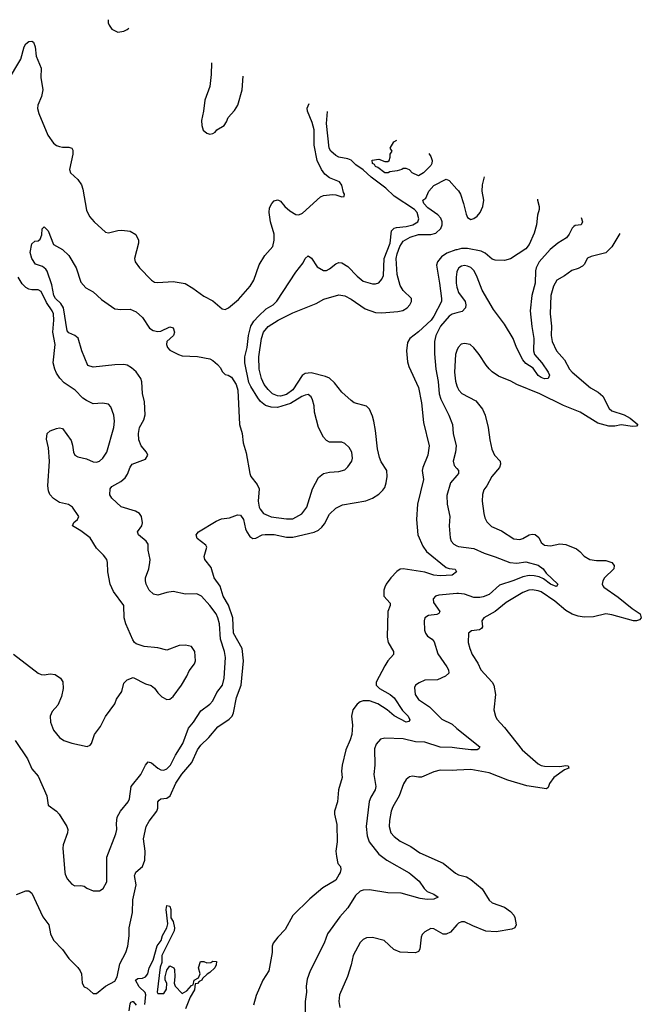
# Model space of a CAD drawing. Header units: inches. Extents: x 2001573 to 2220545, y 644482 to 846830.
# Tile 728 of 755: x 2137150 to 2141202, y 819152 to 825567. Entities that reach past the tile are written whole.
import ezdxf

# ---------------------------------------------------------------- set-up
doc = ezdxf.new("R2010")
doc.units = ezdxf.units.IN
doc.header["$MEASUREMENT"] = 0
for name, color, linetype in [('C1831', 7, 'Continuous'), ('C1832', 7, 'Continuous'), ('C1841', 7, 'Continuous'), ('C1842', 7, 'Continuous')]:
    doc.layers.add(name, color=color, linetype=linetype)

msp = doc.modelspace()

# ---------------------------------------------------------------- linework, layer by layer
at = {"layer": 'C1831', "color": 5}
for points, elevation in [([(2137130, 819868.2), (2137190, 819890.5), (2137210, 819890.6), (2137230, 819876.3), (2137300.7, 819720.7), (2137339.5, 819670), (2137351.8, 819610), (2137370.2, 819570.2), (2137428.5, 819508.5), (2137470, 819450.5), (2137530, 819392.2), (2137545.3, 819370), (2137554, 819350), (2137558, 819290), (2137570, 819265.5), (2137590, 819257.1), (2137630, 819223.1), (2137650, 819221.3), (2137710.6, 819269.4), (2137770, 819303.5), (2137785.4, 819330), (2137803.6, 819416.4), (2137842.2, 819490), (2137855.2, 819530), (2137863, 819597), (2137863.4, 819650), (2137885.6, 819750), (2137888.5, 819831.5), (2137910.4, 819930), (2137899.5, 819990), (2137903.3, 820000)], 340), ([(2137447.6, 820000), (2137459.5, 819970), (2137490, 819933.4), (2137510, 819924), (2137550, 819926), (2137570, 819921), (2137587.9, 819907.9), (2137630, 819890.8), (2137670, 819890.8), (2137693.8, 819906.2), (2137719.3, 819950), (2137718.9, 820000)], 360), ([(2139232.6, 820000), (2139210, 819960.4), (2139127, 819910), (2139042, 819838), (2138930.2, 819729.8), (2138880.4, 819639.6), (2138832.2, 819590), (2138803.1, 819550), (2138796, 819530), (2138794.9, 819490), (2138773.1, 819370), (2138734.9, 819310), (2138691.7, 819210), (2138673.6, 819146.4)], 340), ([(2139700.2, 820000), (2139753.5, 819953.5), (2139786.6, 819906.6), (2139806.5, 819886.5), (2139850.4, 819870), (2139877.6, 819850), (2139850, 819837.3), (2139806.5, 819833.5), (2139760.6, 819840.6), (2139636.4, 819876.4), (2139550, 819878), (2139430, 819898), (2139390, 819896.1), (2139370, 819889.8), (2139339.6, 819860.4), (2139290, 819781.1), (2139237.3, 819722.7), (2139156.5, 819610), (2139134, 819550), (2139042.6, 819370), (2139023.4, 819316.6), (2139016.5, 819270), (2139019, 819230), (2139010.3, 819170), (2139010.3, 819090)], 360), ([(2137966.3, 819150), (2137972.9, 819212.9), (2137968.7, 819228.7), (2137930, 819266), (2137906, 819310), (2137920.4, 819319.6), (2137950, 819322), (2137970, 819331), (2137985.2, 819350), (2137993.6, 819390), (2138021.1, 819438.9), (2138046.5, 819533.5), (2138071.7, 819568.3), (2138080.5, 819599.5), (2138109.6, 819650), (2138115.5, 819675.5), (2138104.2, 819770), (2138110, 819796), (2138130, 819791.3), (2138136.3, 819770), (2138134.8, 819714.8), (2138150, 819691.3), (2138158.7, 819650), (2138157, 819630), (2138077.1, 819470), (2138076.8, 819423.2), (2138066.4, 819393.6), (2138046.8, 819230), (2138050, 819222), (2138090, 819222), (2138108, 819250), (2138108.4, 819288.4), (2138098, 819310), (2138098, 819330), (2138110, 819374), (2138130, 819402), (2138154, 819390), (2138159.6, 819379.6), (2138162, 819330), (2138158, 819290), (2138164.7, 819270), (2138210, 819222), (2138240.4, 819239.6), (2138270, 819274), (2138282, 819278), (2138288, 819310), (2138315.3, 819324.7), (2138326, 819350), (2138315.3, 819390), (2138328.7, 819431.3), (2138351.1, 819431.1), (2138370, 819422), (2138396.4, 819423.6), (2138410, 819432), (2138434, 819430), (2138432, 819410), (2138422, 819390), (2138390, 819358), (2138371.3, 819348.7), (2138341, 819319), (2138338, 819310), (2138319.6, 819300.4), (2138310, 819288), (2138294, 819286), (2138290, 819246), (2138261.4, 819198.6), (2138230, 819121.2)], 320), ([(2140000, 819669.5), (2139958, 819622), (2139930, 819609.4), (2139910, 819609.4), (2139850, 819644.5), (2139830, 819646.6), (2139790, 819622.9), (2139774, 819606), (2139766.3, 819590), (2139758.3, 819510), (2139750, 819496.2), (2139730, 819487.4), (2139630, 819491.1), (2139588.1, 819508.1), (2139526.7, 819566.7), (2139450, 819588), (2139410, 819584.2), (2139390, 819573.6), (2139370, 819554.5), (2139323.1, 819470), (2139311.5, 819410), (2139286.1, 819333.9), (2139234.2, 819214.2), (2139230.3, 819170), (2139236, 819130)], 380), ([(2137863.6, 819110), (2137870, 819154), (2137875.3, 819164.7), (2137886, 819170), (2137890.4, 819170.4), (2137910, 819146)], 320)]:
    msp.add_lwpolyline(points, dxfattribs=dict(at, elevation=elevation))
at = {"layer": 'C1832', "color": 5}
for points, elevation in [([(2137727.2, 825566.7), (2137727.2, 825547.2), (2137733, 825530), (2137750, 825504.9), (2137790, 825486.4), (2137830, 825492.2), (2137850, 825502), (2137861.2, 825510.7)], 420), ([(2137070, 825164.7), (2137158.7, 825310), (2137179.6, 825390), (2137189.6, 825410), (2137210, 825424.9), (2137230, 825426.8), (2137239.9, 825419.9), (2137252.4, 825390), (2137257.6, 825330), (2137290.3, 825250), (2137288.3, 825190), (2137300.5, 825110), (2137293.6, 825066.4), (2137268.4, 825010), (2137267.4, 824987.4), (2137275.9, 824955.9), (2137334.8, 824814.8), (2137370, 824762), (2137390, 824746.5), (2137410, 824739.6), (2137430, 824735.6), (2137470, 824737), (2137490.6, 824730), (2137496.2, 824716.2), (2137496, 824690), (2137476, 824590), (2137482, 824570), (2137530, 824525.7), (2137552.3, 824490), (2137562, 824462), (2137586.7, 824326.7), (2137605.5, 824285.5), (2137634.9, 824250), (2137710, 824182.4), (2137730, 824178), (2137790, 824193.4), (2137815.6, 824195.6), (2137870, 824188), (2137906.7, 824166.7), (2137924.4, 824130), (2137925.3, 824110), (2137898.7, 824010), (2137903.1, 823990), (2137930.4, 823950), (2138010, 823868.7), (2138030, 823857.4), (2138050, 823853.8), (2138150, 823861), (2138228.5, 823848.5), (2138278.6, 823818.6), (2138350, 823764.4), (2138410, 823734.9), (2138470, 823682.4), (2138490, 823679.3), (2138512.3, 823690), (2138576.1, 823743.9), (2138653.6, 823830), (2138676.9, 823870), (2138711.2, 823970), (2138748.7, 824031.3), (2138799.7, 824090), (2138809, 824131), (2138809, 824170), (2138784.2, 824250), (2138775.5, 824310), (2138778.8, 824341.2), (2138792.8, 824370), (2138810, 824386), (2138830, 824392.6), (2138837.3, 824390), (2138850, 824383.7), (2138878, 824350), (2138910, 824321.1), (2138950, 824298.4), (2138970, 824295.5), (2138993.4, 824306.6), (2139110, 824413.4), (2139130, 824420.5), (2139190, 824427.3), (2139210, 824426), (2139250, 824412), (2139266, 824414), (2139268, 824430), (2139261.2, 824441.2), (2139250, 824488), (2139235.1, 824510), (2139170, 824536.9), (2139140, 824560), (2139116.8, 824590), (2139089.1, 824649.1), (2139069.9, 824750), (2139069.3, 824850), (2139056.4, 824896.5), (2139025.6, 824970), (2139025, 824990), (2139036.3, 825019.8)], 380), ([(2138401, 825285.2), (2138398.9, 825210), (2138388.8, 825131.2), (2138357.3, 825042.7), (2138348.5, 824970), (2138335.5, 824910), (2138336.7, 824876.7), (2138346.7, 824846.7), (2138370, 824826.8), (2138390, 824821), (2138410, 824826), (2138425.2, 824834.8), (2138435.3, 824850), (2138482, 824878), (2138498.7, 824901.3), (2138509.6, 824930.3), (2138550, 824974.8), (2138571.6, 825010), (2138599.7, 825110), (2138607.2, 825199)], 420), ([(2137718.9, 820000), (2137718, 820110), (2137777.2, 820262.7), (2137783.1, 820290), (2137780.4, 820330), (2137786.2, 820370), (2137807.1, 820410), (2137858, 820470), (2137866.3, 820490), (2137876.9, 820570), (2137940.3, 820650), (2137970, 820710.5), (2137988.8, 820731.2), (2138010, 820725.2), (2138050, 820690.2), (2138070, 820678.5), (2138090, 820677.6), (2138110, 820686.4), (2138134, 820710), (2138165, 820775), (2138214.3, 820850), (2138250.8, 820950), (2138283.5, 820990), (2138330, 821064.4), (2138390, 821108.2), (2138408.5, 821130), (2138436.1, 821183.9), (2138471.6, 821230), (2138483.9, 821276.1), (2138491.7, 821411.7), (2138484.7, 821450), (2138459, 821530), (2138452.8, 821630), (2138442.7, 821670), (2138430, 821695.1), (2138389.3, 821749.3), (2138335.1, 821810), (2138305.3, 821825.3), (2138230, 821824.4), (2138150, 821840.8), (2138110, 821835.8), (2138050, 821816.4), (2138023.1, 821823.1), (2137995.1, 821850), (2137975.1, 821890), (2137971.3, 821910), (2137971.3, 821930), (2137991.5, 821990), (2137999.6, 822030), (2138000.7, 822050), (2137987.8, 822110), (2137988.2, 822150), (2137975.1, 822170), (2137924.2, 822210), (2137917.6, 822230), (2137945.6, 822270), (2137951.3, 822288.7), (2137943.5, 822330), (2137931.2, 822350), (2137905, 822364.9), (2137812.2, 822392.2), (2137750, 822448.5), (2137738.4, 822470), (2137740.5, 822510), (2137750, 822526), (2137810, 822556.9), (2137838.1, 822581.9), (2137854, 822606), (2137870, 822650.3), (2137882.9, 822670), (2137970, 822703.8), (2137985.3, 822730), (2137977.4, 822750), (2137942, 822790), (2137926.5, 822830), (2137925.2, 822870), (2137931, 822909), (2137959.5, 822960.5), (2137968.4, 822991.6), (2137963.1, 823076.9), (2137951.8, 823131.8), (2137947, 823207), (2137940.5, 823230), (2137910, 823273.4), (2137879.3, 823299.3), (2137850, 823315.3), (2137830, 823319.4), (2137770, 823318.5), (2137630, 823302), (2137594.7, 823314.7), (2137555.7, 823410), (2137531.7, 823491.7), (2137510, 823508.4), (2137470, 823526.3), (2137460.4, 823540.4), (2137436.8, 823690), (2137418.7, 823718.7), (2137382.9, 823750), (2137372.9, 823770), (2137359.2, 823839.2), (2137329.2, 823929.2), (2137321.1, 823941.1), (2137298.1, 823958.1), (2137254.2, 823974.2), (2137229.8, 824010), (2137218, 824050), (2137230, 824106), (2137250, 824124), (2137270, 824126.8), (2137284.1, 824135.9), (2137295.6, 824164.4), (2137296.5, 824203.5), (2137310, 824217.3), (2137335.8, 824190), (2137370, 824102), (2137430, 824070.4), (2137470.3, 824030), (2137517.6, 823950), (2137550, 823857.3), (2137580.7, 823820.7), (2137630, 823793), (2137682.8, 823742.8), (2137770, 823683), (2137810, 823678.4), (2137870, 823680.3), (2137910, 823664.2), (2137950, 823627.2), (2137997.3, 823557.3), (2138020.8, 823540.7), (2138050, 823534.2), (2138070, 823536.3), (2138130, 823565.5), (2138150, 823558.9), (2138158.6, 823530), (2138151.9, 823510), (2138110.3, 823470), (2138106.2, 823450), (2138113.4, 823430), (2138130, 823413.4), (2138185.2, 823385.2), (2138210, 823377.6), (2138310, 823371.3), (2138390, 823356.9), (2138410, 823346.5), (2138440.4, 823320.4), (2138458.4, 823298.4), (2138470, 823274.8), (2138490, 823256), (2138510, 823251), (2138530, 823238), (2138560.7, 823190), (2138572.2, 823152.2), (2138583.1, 822930), (2138601.3, 822870), (2138607.2, 822810), (2138625.7, 822745.7), (2138650.3, 822610.3), (2138657.1, 822590), (2138698, 822538), (2138710.2, 822510), (2138705, 822430), (2138711.4, 822390), (2138717.5, 822377.5), (2138740.3, 822350), (2138770, 822335.5), (2138790, 822328.6), (2138890, 822313.8), (2138930, 822315.2), (2138990, 822346.3), (2139020.9, 822390), (2139059.7, 822510), (2139097, 822583), (2139130.9, 822609.1), (2139170, 822619.6), (2139230, 822623.6), (2139270, 822634.9), (2139290, 822652.4), (2139315.1, 822690), (2139319.7, 822710), (2139314.7, 822750), (2139298.8, 822778.8), (2139270, 822806), (2139250, 822814), (2139170, 822814.7), (2139150, 822825.1), (2139130, 822847), (2139098.5, 822910), (2139072.2, 823010), (2139069.7, 823050), (2139059.7, 823090), (2139049.8, 823109.8), (2139030, 823125.1), (2139010, 823121.4), (2138990, 823111.3), (2138914.5, 823065.5), (2138830, 823041), (2138790, 823041.9), (2138752.8, 823052.8), (2138720.2, 823080.2), (2138702.3, 823102.3), (2138655.9, 823175.9), (2138643.6, 823203.6), (2138617.2, 823330), (2138618.4, 823370), (2138632.8, 823430), (2138642.2, 823510), (2138655.8, 823570), (2138676.7, 823603.3), (2138705.8, 823634.2), (2138757.6, 823682.4), (2138802.2, 823710), (2138826.9, 823733.1), (2138950, 823921.3), (2138997.7, 823982.3), (2139010, 824010.8), (2139030, 824028), (2139052.1, 824012), (2139090, 823955.8), (2139130, 823932.9), (2139150, 823933.1), (2139170, 823943.1), (2139210, 823975.3), (2139230, 823984.2), (2139250, 823983.1), (2139290, 823959.6), (2139350, 823896.5), (2139390, 823862.6), (2139450, 823846), (2139470, 823845.7), (2139490, 823852.4), (2139510, 823877.1), (2139520.8, 823899.2), (2139526.5, 824010), (2139564.3, 824110), (2139574.5, 824190), (2139590, 824207.6), (2139606.2, 824213.8), (2139670, 824219), (2139713.5, 824230), (2139744.5, 824250), (2139751.4, 824270), (2139739.9, 824310), (2139722.7, 824330), (2139590, 824417.8), (2139536.7, 824470), (2139440.4, 824540.4), (2139390, 824588), (2139341.7, 824621.7), (2139310, 824651.6), (2139290, 824660.7), (2139230, 824671.5), (2139210, 824681.3), (2139178.5, 824710), (2139167.9, 824730), (2139150.3, 824890), (2139157.5, 824969.1)], 360), ([(2139750, 824549.8), (2139709.2, 824570), (2139690, 824589.2), (2139670, 824598), (2139650, 824598), (2139642, 824590), (2139610, 824580.9), (2139563.5, 824576.5), (2139552, 824570), (2139530, 824568.2), (2139484, 824604), (2139469.6, 824610), (2139462.9, 824622.9), (2139450, 824629.6), (2139448, 824652), (2139490, 824658), (2139530, 824642), (2139550, 824642), (2139558, 824650), (2139566, 824670), (2139566, 824690), (2139578, 824710), (2139566, 824730), (2139588, 824770), (2139608.4, 824780.7)], 340), ([(2139816.3, 824693.9), (2139830, 824676.3), (2139838, 824650), (2139837, 824630), (2139830, 824616), (2139782, 824570), (2139750, 824549.8)], 340), ([(2137903.3, 820000), (2137907.9, 820012), (2137950.8, 820050), (2137967, 820090), (2137969.3, 820149.3), (2137956.5, 820230), (2137975.4, 820310), (2137995, 820345), (2138043.6, 820410), (2138051, 820430), (2138051.8, 820470), (2138058.4, 820481.6), (2138070.6, 820489.4), (2138110, 820495.7), (2138130.6, 820509.4), (2138167.2, 820592.8), (2138208, 820652), (2138273.3, 820726.6), (2138310, 820808.9), (2138330, 820840.7), (2138383.4, 820890), (2138440.9, 820959.1), (2138516.1, 821010), (2138535.3, 821030), (2138543.4, 821050), (2138564.4, 821150), (2138594.4, 821230), (2138608.8, 821390), (2138600.2, 821470), (2138543.9, 821570), (2138539.9, 821670), (2138512.1, 821752.1), (2138477.2, 821810), (2138456.9, 821876.9), (2138418.8, 821930), (2138397.4, 821997.4), (2138357.7, 822050), (2138353.5, 822070), (2138369.7, 822129.7), (2138364.1, 822144.1), (2138307.1, 822187.2), (2138300.3, 822210), (2138315.3, 822230), (2138430, 822298.8), (2138465.9, 822314.1), (2138518.2, 822321.8), (2138570, 822339.8), (2138590, 822339.5), (2138610, 822310.3), (2138622.4, 822250), (2138630.8, 822230), (2138650, 822200.2), (2138670, 822186.5), (2138690, 822189.3), (2138729.9, 822210.1), (2138750, 822213.5), (2138810, 822211.7), (2138890, 822194.6), (2138930, 822194.5), (2139070, 822227.9), (2139098.5, 822241.5), (2139120.3, 822259.7), (2139137.5, 822282.5), (2139170, 822344.6), (2139210, 822383.1), (2139254.9, 822405.1), (2139407.3, 822432.7), (2139450, 822450.3), (2139490, 822474.9), (2139517.9, 822502.1), (2139530, 822519.3), (2139539, 822550), (2139545, 822590), (2139542.2, 822630), (2139505.2, 822685.2), (2139494.7, 822714.7), (2139481.7, 822770), (2139470.4, 822890.4), (2139459.3, 822950), (2139450, 822983), (2139429.2, 823029.2), (2139409.8, 823049.8), (2139330.8, 823070.8), (2139310, 823085.1), (2139250, 823140.5), (2139201.7, 823201.7), (2139170, 823230.6), (2139143.1, 823243.1), (2139050, 823266.4), (2139010, 823262.1), (2138991, 823249), (2138930, 823154.4), (2138890, 823124.2), (2138850, 823113.5), (2138830, 823115.8), (2138799, 823130), (2138770, 823157.4), (2138744.7, 823190), (2138725.6, 823230), (2138710.5, 823289.5), (2138709.6, 823370.4), (2138725.6, 823490), (2138738.8, 823530), (2138770, 823567.3), (2138834, 823610), (2138930, 823657.1), (2139082.7, 823717.3), (2139133.5, 823746.5), (2139230, 823774.6), (2139270, 823767.9), (2139310, 823746.2), (2139402.5, 823682.5), (2139470, 823659), (2139510, 823657.6), (2139614.9, 823665.1), (2139647, 823673), (2139676.2, 823690), (2139694, 823710), (2139703.6, 823730), (2139703, 823750), (2139650, 823802.4), (2139630, 823834.4), (2139610, 823906.6), (2139603.3, 824010), (2139610, 824041.7), (2139628.3, 824090), (2139650, 824124), (2139695.6, 824150), (2139750, 824166.7), (2139830, 824167.4), (2139863.1, 824176.9), (2139894.7, 824205.3), (2139904, 824230), (2139904.2, 824250), (2139894.5, 824274.5), (2139875.3, 824295.3), (2139810, 824340.2), (2139785.1, 824370), (2139778, 824390), (2139796.3, 824403.7), (2139818, 824450), (2139850, 824486), (2139930, 824528.4), (2139950, 824518.4), (2140000, 824462.6)], 340), ([(2140000, 824068.2), (2139993.5, 824066.5), (2139935.2, 824044.8), (2139898.8, 824021.2), (2139872.5, 823990), (2139866.8, 823966.8), (2139887.5, 823850), (2139900.2, 823750), (2139899, 823730), (2139850, 823634.6), (2139831.9, 823610), (2139750, 823533.2), (2139692.3, 823490), (2139677.2, 823462.8), (2139670.9, 823410), (2139677.3, 823337.3), (2139686.5, 823306.5), (2139749.4, 823169.4), (2139770.2, 823069.8), (2139782.5, 822942.6), (2139819.3, 822790), (2139809.4, 822730), (2139778, 822650), (2139774.3, 822630), (2139783, 822570), (2139742.4, 822410), (2139735.6, 822310), (2139745.8, 822210), (2139776.9, 822136.9), (2139802.5, 822102.5), (2139930, 821998), (2139950, 821990.2), (2139987.7, 821987.7), (2139996.4, 821970), (2139970, 821947.3), (2139890, 821942.5), (2139850, 821948.4), (2139790, 821968.1), (2139650, 821988.9), (2139630, 821986.4), (2139607.6, 821972.4), (2139568.4, 821930), (2139538.4, 821890), (2139530.4, 821870), (2139524.4, 821850), (2139523.1, 821810), (2139565.5, 821765.5), (2139564.9, 821750), (2139549.2, 821710), (2139544.8, 821544.8), (2139551.4, 821510), (2139586.7, 821450), (2139586.5, 821430), (2139550, 821389.8), (2139530, 821357.8), (2139473.3, 821250), (2139473.7, 821230), (2139496.2, 821210), (2139564.2, 821170), (2139590, 821147.5), (2139644.9, 821064.9), (2139682.2, 821030), (2139693.8, 821006.2), (2139685.8, 820994.2), (2139669.7, 820990), (2139590, 821031.2), (2139545.7, 821070), (2139485, 821110), (2139430, 821129.4), (2139390, 821129.9), (2139370, 821122.2), (2139350, 821108.2), (2139322.2, 821070), (2139313, 821030), (2139318.9, 820970), (2139314.6, 820910), (2139304.7, 820875.3), (2139275.5, 820810), (2139251.3, 820710), (2139247.1, 820670), (2139251.2, 820628.8), (2139228, 820550), (2139221.5, 820470), (2139202.4, 820410), (2139202.4, 820390), (2139217.3, 820322.7), (2139219, 820210), (2139211.8, 820150), (2139214.4, 820114.4), (2139224.9, 820070), (2139241.6, 820050), (2139244.2, 820030), (2139238.3, 820010), (2139232.6, 820000)], 340), ([(2137110, 821434), (2137270.2, 821310.2), (2137290, 821300.3), (2137310, 821297.4), (2137350, 821304.2), (2137380.7, 821300.7), (2137415.6, 821275.6), (2137431.7, 821251.7), (2137433.4, 821210), (2137422.5, 821157.5), (2137398.5, 821101.5), (2137361.4, 821058.6), (2137348.5, 821030), (2137350.4, 820990), (2137370, 820937.3), (2137410, 820890.6), (2137438, 820870), (2137490, 820853), (2137590, 820830.6), (2137610, 820839.1), (2137619.5, 820850), (2137637, 820910), (2137677.8, 820962.2), (2137710, 821027.7), (2137769.6, 821110), (2137781, 821139), (2137815.6, 821190), (2137830, 821244.7), (2137850, 821266.8), (2137890, 821281), (2137970, 821240.7), (2138007.9, 821227.9), (2138030, 821210.8), (2138050, 821181), (2138075.9, 821155.9), (2138110, 821137.3), (2138130, 821139.1), (2138150, 821157.3), (2138204.2, 821230), (2138239.6, 821290), (2138254.9, 821325.1), (2138289.5, 821370), (2138296.9, 821390), (2138291.5, 821450), (2138270, 821484), (2138232.1, 821492.1), (2138190, 821489.4), (2138110, 821459.3), (2138050, 821474.5), (2137962.5, 821482.5), (2137910, 821501.2), (2137899, 821510), (2137887.3, 821527.3), (2137842.4, 821630), (2137831.5, 821670), (2137828.2, 821750), (2137761.3, 821841.3), (2137739.7, 821890), (2137724.7, 821970), (2137723.6, 822030), (2137718.4, 822050), (2137697.7, 822077.7), (2137650, 822124.5), (2137609.7, 822190), (2137550, 822236), (2137494.5, 822270), (2137503.7, 822290), (2137526.6, 822310), (2137536.2, 822330), (2137494.5, 822390), (2137468.4, 822408.5), (2137410, 822422), (2137370, 822447.1), (2137347.6, 822472.4), (2137337.5, 822497.5), (2137334, 822530), (2137343.7, 822690), (2137337.5, 822777.5), (2137325.3, 822834.7), (2137328.6, 822871.4), (2137350, 822888.2), (2137390, 822902.4), (2137410, 822908.2), (2137430, 822903), (2137485, 822825), (2137495.5, 822795.5), (2137501.5, 822750), (2137510.3, 822730), (2137530, 822719.3), (2137585.1, 822705.1), (2137630, 822685.8), (2137650, 822683.6), (2137670, 822690.3), (2137693.3, 822710), (2137717.6, 822750), (2137763.5, 822910), (2137768.2, 822950), (2137763.5, 822990), (2137744.2, 823044.2), (2137730, 823060.9), (2137690, 823067.8), (2137630, 823064.8), (2137584.9, 823084.9), (2137561.4, 823101.4), (2137512.5, 823152.5), (2137440.2, 823200.2), (2137411.3, 823231.3), (2137390, 823263.6), (2137378.5, 823290), (2137369, 823330), (2137382.2, 823450), (2137366.6, 823530), (2137373.1, 823610), (2137370.5, 823650), (2137362.9, 823670), (2137324.2, 823724.2), (2137290, 823795.8), (2137270, 823806.8), (2137230, 823806.5), (2137210, 823811.4), (2137190, 823822.2), (2137166.2, 823846.2), (2137140.9, 823890)], 380), ([(2140000, 823923.7), (2139994.2, 823890), (2139995.1, 823850), (2140000, 823824.4)], 360), ([(2140000, 823656.9), (2139970, 823648.4), (2139950, 823635.4), (2139893.1, 823570), (2139862.2, 823510), (2139854.3, 823470), (2139853.2, 823390), (2139861.5, 823290), (2139878.4, 823210), (2139884.1, 823130), (2139894.6, 823094.6), (2139947.2, 822990), (2139970.3, 822930), (2139975.8, 822870), (2139994.9, 822790), (2139991.3, 822750), (2139975.8, 822690), (2139982.8, 822662.8), (2140000, 822642.3)], 360), ([(2140000, 823411), (2139990, 823385.2), (2139984.5, 823270), (2139991.3, 823211.3), (2140000, 823181.8)], 380), ([(2140000, 822598), (2139959.1, 822550), (2139933.7, 822466.3), (2139935.6, 822410), (2139952.8, 822330), (2139950.3, 822270), (2139956.9, 822190), (2139962.8, 822170), (2139978.9, 822150), (2140000, 822139.5)], 360), ([(2140000, 821827.8), (2139881.7, 821818.3), (2139860.4, 821810), (2139846.2, 821793.8), (2139848.4, 821770), (2139888.9, 821710), (2139882.3, 821697.7), (2139868.4, 821691.6), (2139815.8, 821684.2), (2139790.3, 821670), (2139785.6, 821650), (2139788.1, 821590), (2139794.6, 821570), (2139808.8, 821550), (2139837.6, 821530), (2139852.4, 821512.4), (2139874.9, 821434.9), (2139934.9, 821350), (2139946, 821330), (2139946.7, 821310), (2139926, 821290), (2139873.9, 821266.1), (2139790, 821263.5), (2139753, 821247), (2139730.4, 821230), (2139723.6, 821216.4), (2139726.9, 821170), (2139750, 821137.4), (2139821.1, 821090), (2139901.3, 821010), (2139970, 820977), (2139996.9, 820950), (2140000, 820947.6)], 360), ([(2137121.3, 820870), (2137202.3, 820750), (2137230, 820686.8), (2137270, 820638.8), (2137327, 820510), (2137336.3, 820450), (2137390, 820410.4), (2137408, 820390), (2137458.4, 820310), (2137464.2, 820290), (2137462, 820270), (2137434.7, 820190), (2137431.9, 820170), (2137443.6, 820010), (2137447.6, 820000)], 360), ([(2140000, 820821), (2139970, 820824.7), (2139890, 820827.5), (2139790, 820858.9), (2139730, 820861), (2139650, 820881.8), (2139530, 820886.2), (2139501.8, 820878.2), (2139473, 820847), (2139463.5, 820816.5), (2139465.5, 820710), (2139458.6, 820650), (2139472.1, 820570), (2139466.7, 820550), (2139438, 820502), (2139427.4, 820472.6), (2139409.3, 820310), (2139416, 820250), (2139428.4, 820210), (2139490.2, 820130), (2139542.3, 820090), (2139689.4, 820009.4), (2139700.2, 820000)], 360), ([(2140000, 820677), (2139970, 820675.3), (2139890, 820677.7), (2139850, 820666), (2139770, 820632.4), (2139750, 820631.1), (2139710, 820637.6), (2139690, 820634), (2139670, 820616.2), (2139651.2, 820588.8), (2139622.6, 820510), (2139582, 820438), (2139571.5, 820410), (2139560.8, 820350), (2139559.4, 820310), (2139570.2, 820270), (2139590, 820244.7), (2139630, 820215.2), (2139700.6, 820180.6), (2139759, 820139), (2139910, 820070.3), (2139990, 820006.3), (2140000, 820001.2)], 380)]:
    msp.add_lwpolyline(points, dxfattribs=dict(at, elevation=elevation))
at = {"layer": 'C1841', "color": 5, "elevation": 380}
msp.add_lwpolyline([(2140002.4, 820000), (2140010, 819996.1), (2140061.8, 819981.8), (2140090, 819964.6), (2140164.7, 819904.7), (2140210, 819830.4), (2140230, 819813.7), (2140310, 819785.2), (2140350, 819755.6), (2140370, 819733.4), (2140377.5, 819717.5), (2140385.5, 819670), (2140376.4, 819650), (2140358.7, 819641.3), (2140256.8, 819623.2), (2140189.3, 819629.3), (2140103.2, 819663.2), (2140050, 819689.6), (2140030, 819689.6), (2140010, 819680.9), (2140000, 819669.5)], dxfattribs=at)
at = {"layer": 'C1842', "color": 5}
for points, elevation in [([(2140000, 824462.6), (2140010, 824451.5), (2140023.5, 824430), (2140043.9, 824370), (2140059.7, 824299.7), (2140070, 824277.1), (2140090, 824265.7), (2140110, 824272.4), (2140132.5, 824287.5), (2140150.5, 824309.5), (2140168, 824350), (2140174.7, 824390), (2140164.5, 824450), (2140167.1, 824490), (2140179, 824542.4)], 340), ([(2140525.2, 824397.7), (2140526, 824390), (2140536.4, 824350), (2140535.5, 824330), (2140525.8, 824294.2), (2140519.1, 824230), (2140503.4, 824176.6), (2140470, 824102.7), (2140450, 824072.7), (2140350, 824009), (2140310, 823997.2), (2140250, 823999.3), (2140230, 824007), (2140184.5, 824044.5), (2140158.3, 824058.3), (2140070, 824075.8), (2140030, 824075.8), (2140000, 824068.2)], 340), ([(2140809.9, 824278.8), (2140819, 824250), (2140810.6, 824230), (2140770, 824224.8), (2140761.3, 824218.7), (2140750, 824208.3), (2140731.6, 824168.4), (2140714.9, 824145.1), (2140658.6, 824110), (2140607.1, 824070), (2140535, 823990), (2140515.4, 823950), (2140511.3, 823930), (2140510.1, 823849.9), (2140488.2, 823770), (2140477.6, 823670), (2140488, 823568), (2140501.3, 823490), (2140498.7, 823410), (2140506, 823386), (2140552.6, 823330), (2140594.1, 823270), (2140602.7, 823250), (2140595.3, 823230), (2140570, 823227.8), (2140550, 823234.9), (2140530, 823249.3), (2140496.9, 823296.9), (2140450, 823327.7), (2140430.4, 823350), (2140388, 823430), (2140366.2, 823490), (2140310, 823582), (2140239.3, 823679.3), (2140163.6, 823803.6), (2140132.3, 823890), (2140112, 823930), (2140090, 823951.6), (2140070, 823961.1), (2140050, 823965), (2140030, 823961.8), (2140013.1, 823950), (2140001.1, 823930), (2140000, 823923.7)], 360), ([(2141062.5, 824173.2), (2141010, 824086.3), (2140970, 824048.6), (2140875.6, 824024.4), (2140850, 824013.6), (2140828.9, 823971.1), (2140818.2, 823961.8), (2140790, 823946.6), (2140747.9, 823932.1), (2140701.8, 823898.2), (2140650.4, 823870), (2140630.2, 823830), (2140613, 823770), (2140608, 823650), (2140616.5, 823570), (2140614.2, 823510), (2140620.9, 823470), (2140648.4, 823410), (2140700.6, 823350), (2140734.2, 823290), (2140751.2, 823270), (2140870, 823168.9), (2140920.3, 823140.3), (2140950, 823114.7), (2140993.1, 823033.1), (2141010, 823019.3), (2141090, 822993), (2141130, 822970.2), (2141178.8, 822930), (2141170, 822919), (2141144.1, 822915.9), (2141070, 822926.4), (2141030, 822919.5), (2140990, 822919.3), (2140917.5, 822937.5), (2140804.2, 823010), (2140693.7, 823053.7), (2140540.9, 823130), (2140390, 823189.7), (2140351.7, 823211.7), (2140270, 823243.5), (2140230, 823271.5), (2140210, 823291.3), (2140190, 823315.1), (2140146, 823386), (2140110, 823429.7), (2140086, 823450), (2140050, 823456.8), (2140027.8, 823452.2), (2140008.1, 823431.9), (2140000, 823411)], 380), ([(2140000, 823824.4), (2140002.7, 823810), (2140011, 823790), (2140052.8, 823730), (2140057.4, 823710), (2140055.3, 823690), (2140033.6, 823666.4), (2140000, 823656.9)], 360), ([(2140000, 823181.8), (2140003.5, 823170), (2140012.5, 823152.5), (2140032.1, 823132.1), (2140123.7, 823083.7), (2140166, 823030), (2140184.4, 822990), (2140204.7, 822910), (2140213.6, 822830), (2140227.5, 822767.5), (2140245.7, 822730), (2140281.7, 822690), (2140284.9, 822670), (2140276.9, 822650), (2140226.7, 822590), (2140194.9, 822530), (2140175.8, 822504.2), (2140166.5, 822473.5), (2140164.4, 822430), (2140175.3, 822350), (2140182, 822322), (2140195.9, 822295.9), (2140225.5, 822265.5), (2140290, 822235.8), (2140370, 822184.9), (2140410, 822179.2), (2140430, 822185.8), (2140470, 822210.2), (2140490, 822215.1), (2140510, 822212.5), (2140533.8, 822193.8), (2140550, 822160.4), (2140570, 822143.6), (2140610, 822138.3), (2140670, 822151.6), (2140710, 822146.5), (2140779.1, 822119.1), (2140802, 822102), (2140830, 822070.4), (2140866.8, 822050), (2140910, 822043.1), (2140970, 822043.2), (2141010, 822031.2), (2141024.4, 822010), (2141022, 821990), (2140962.8, 821930), (2140950.2, 821910), (2140946, 821890), (2140950, 821879.1), (2140956.4, 821870), (2141050, 821803.9), (2141141.7, 821730), (2141194.7, 821694.7), (2141201.7, 821670), (2141190, 821656.3), (2141170, 821649.9), (2141150, 821650.6), (2141010, 821688.7), (2140970, 821694.8), (2140890, 821675.8), (2140830, 821673.2), (2140790, 821680.2), (2140750, 821694.3), (2140710, 821717), (2140638.3, 821778.3), (2140550, 821838), (2140530, 821846.4), (2140490, 821851.6), (2140468, 821850), (2140430, 821834.8), (2140321.3, 821770), (2140250, 821710.8), (2140174.9, 821670), (2140161.7, 821650), (2140165.7, 821610), (2140159.5, 821600.5), (2140147.6, 821592.4), (2140095.3, 821584.7), (2140074.6, 821570), (2140073.6, 821510), (2140083.6, 821470), (2140100.3, 821430), (2140135.3, 821375.3), (2140155.6, 821330), (2140230.2, 821250.2), (2140240.3, 821230), (2140252, 821170), (2140241.6, 821070), (2140250.4, 821030), (2140260.4, 821010), (2140310, 820954.9), (2140424.6, 820810), (2140530, 820718), (2140550, 820707.7), (2140570, 820703.9), (2140670, 820700.8), (2140710, 820706.8), (2140724.7, 820704.7), (2140730.4, 820690), (2140701.5, 820678.5), (2140631.7, 820630), (2140604.2, 820590), (2140594.9, 820565.1), (2140583.8, 820556.2), (2140454.6, 820574.5), (2140331.4, 820611.4), (2140210, 820660.6), (2140090, 820682.2), (2140000, 820677)], 380), ([(2140000, 822642.3), (2140010.3, 822630), (2140010.3, 822610), (2140000, 822598)], 360), ([(2140000, 822139.5), (2140010, 822134.5), (2140110, 822121.3), (2140177.4, 822090), (2140250, 822067.9), (2140343.8, 822030), (2140390, 822026.8), (2140450, 822035.1), (2140530, 822013), (2140561.8, 821990), (2140581, 821961), (2140657, 821890), (2140650, 821873.2), (2140646.4, 821873.6), (2140610, 821888.8), (2140564.1, 821924), (2140536.3, 821936.3), (2140503.8, 821943.8), (2140470, 821945), (2140430, 821937.8), (2140370, 821912.6), (2140277.3, 821882.7), (2140210, 821822.4), (2140170, 821805.8), (2140150, 821801.3), (2140110, 821803.2), (2140050, 821824.9), (2140010, 821828.6), (2140000, 821827.8)], 360), ([(2140000, 820947.6), (2140148.7, 820830), (2140143.1, 820816.9), (2140131, 820810), (2140090, 820809.9), (2140000, 820821)], 360), ([(2140000, 820001.2), (2140002.4, 820000)], 380)]:
    msp.add_lwpolyline(points, dxfattribs=dict(at, elevation=elevation))

doc.saveas('drawing.dxf')
